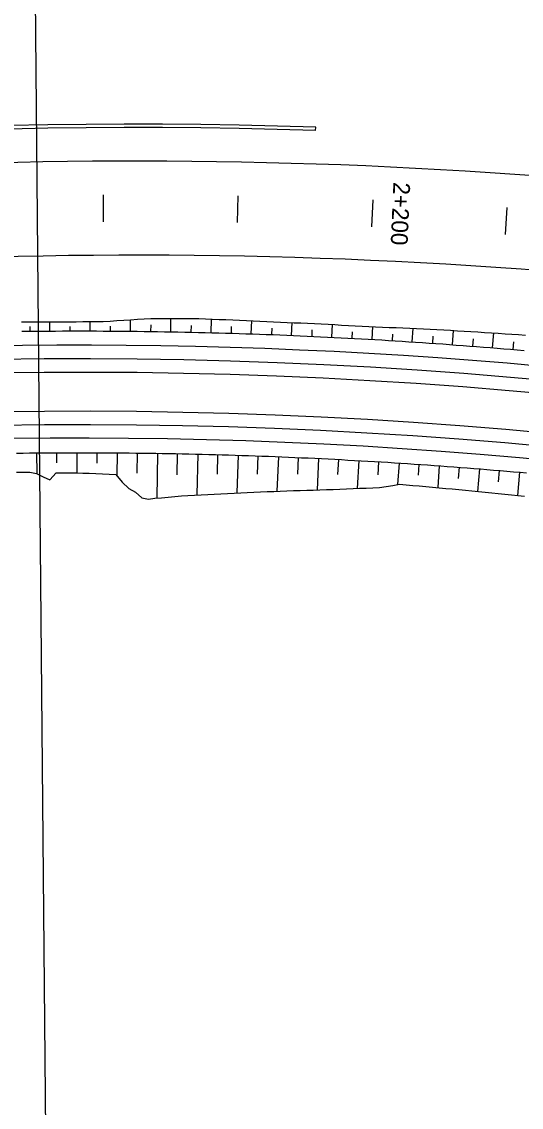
# Model space of a CAD drawing. Extents: x 6503541 to 6503743, y 5888004 to 5888145.
# Drawn here: x 6503645.409 to 6503646.301, y 5888072.06 to 5888073.999 of the extents above; entities that cross this region are included whole.
import ezdxf

# ---------------------------------------------------------------- set-up
doc = ezdxf.new("R2010")
doc.units = 0
doc.layers.add('12', color=7, linetype='Continuous')
doc.layers.add('tabela', color=7, linetype='Continuous')

msp = doc.modelspace()

# ---------------------------------------------------------------- linework, layer by layer
at = {"layer": '12'}
for p, q in [((6503645.9339, 5888073.8045), (6503645.9341, 5888073.8105)), ((6503645.603, 5888073.446), (6503645.6032, 5888073.4666)), ((6503645.675, 5888073.445), (6503645.6755, 5888073.4688)), ((6503645.747, 5888073.4434), (6503645.7476, 5888073.4677)), ((6503645.423, 5888073.4544), (6503645.423, 5888073.4461)), ((6503645.459, 5888073.4464), (6503645.4589, 5888073.4629)), ((6503645.495, 5888073.4547), (6503645.495, 5888073.4465)), ((6503645.531, 5888073.4465), (6503645.5311, 5888073.4633)), ((6503645.5671, 5888073.4553), (6503645.567, 5888073.4463)), ((6503645.6392, 5888073.4572), (6503645.639, 5888073.4456)), ((6503645.7113, 5888073.4565), (6503645.711, 5888073.4443)), ((6503645.7833, 5888073.4544), (6503645.783, 5888073.4424)), ((6503645.819, 5888073.4413), (6503645.8198, 5888073.4647)), ((6503645.8554, 5888073.4515), (6503645.8549, 5888073.44)), ((6503645.8909, 5888073.4385), (6503645.8919, 5888073.4614)), ((6503645.9274, 5888073.4484), (6503645.9269, 5888073.437)), ((6503645.9628, 5888073.4352), (6503645.964, 5888073.458)), ((6503646.0347, 5888073.4314), (6503646.0361, 5888073.4543)), ((6503646.1066, 5888073.4269), (6503646.1082, 5888073.4511)), ((6503646.1784, 5888073.4219), (6503646.1803, 5888073.4473)), ((6503645.9994, 5888073.4448), (6503645.9988, 5888073.4334)), ((6503646.0714, 5888073.4409), (6503646.0707, 5888073.4292)), ((6503646.1434, 5888073.4369), (6503646.1425, 5888073.4245)), ((6503646.2153, 5888073.4322), (6503646.2143, 5888073.4192)), ((6503646.2502, 5888073.4164), (6503646.2524, 5888073.4429)), ((6503646.2872, 5888073.4269), (6503646.2861, 5888073.4134)), ((6503645.4354, 5888073.2288), (6503645.4357, 5888073.1916)), ((6503645.4715, 5888073.211), (6503645.4714, 5888073.229)), ((6503645.5074, 5888073.2291), (6503645.5074, 5888073.1929)), ((6503645.5433, 5888073.2104), (6503645.5434, 5888073.229)), ((6503645.5794, 5888073.2288), (6503645.579, 5888073.1875)), ((6503645.6149, 5888073.1923), (6503645.6154, 5888073.2284)), ((6503645.6514, 5888073.2279), (6503645.6501, 5888073.1478)), ((6503645.6866, 5888073.1893), (6503645.6874, 5888073.2273)), ((6503645.7234, 5888073.2265), (6503645.7216, 5888073.1535)), ((6503645.7584, 5888073.1905), (6503645.7593, 5888073.2256)), ((6503645.7953, 5888073.2245), (6503645.7932, 5888073.1572)), ((6503645.8301, 5888073.191), (6503645.8313, 5888073.2233)), ((6503645.8673, 5888073.2219), (6503645.8648, 5888073.1602)), ((6503645.9019, 5888073.1909), (6503645.9032, 5888073.2204)), ((6503645.9392, 5888073.2187), (6503645.9365, 5888073.1626)), ((6503645.9738, 5888073.1903), (6503645.9752, 5888073.2169)), ((6503646.0111, 5888073.2149), (6503646.0083, 5888073.1653)), ((6503646.0457, 5888073.1898), (6503646.047, 5888073.2128)), ((6503646.083, 5888073.2106), (6503646.0805, 5888073.1721)), ((6503646.1176, 5888073.189), (6503646.1189, 5888073.2082)), ((6503646.1548, 5888073.2056), (6503646.152, 5888073.1667)), ((6503646.1892, 5888073.1832), (6503646.1907, 5888073.203)), ((6503646.2266, 5888073.2001), (6503646.2233, 5888073.16)), ((6503646.2607, 5888073.1768), (6503646.2625, 5888073.1972)), ((6503646.2983, 5888073.194), (6503646.2946, 5888073.1526))]:
    msp.add_line(p, q, dxfattribs=at)
for points in [[(6503645.5552, 5888073.6416), (6503645.5549, 5888073.6896)], [(6503645.7946, 5888073.64), (6503645.7955, 5888073.688)], [(6503646.036, 5888073.6805), (6503646.0338, 5888073.6325)], [(6503646.2729, 5888073.619), (6503646.2762, 5888073.6669)], [(6503645.4085, 5888073.4627), (6503645.4206, 5888073.4628), (6503645.4328, 5888073.4628), (6503645.445, 5888073.4629), (6503645.4571, 5888073.4629), (6503645.4693, 5888073.463), (6503645.4815, 5888073.463), (6503645.4936, 5888073.463), (6503645.5058, 5888073.463), (6503645.518, 5888073.4632), (6503645.5301, 5888073.4633), (6503645.5423, 5888073.4634), (6503645.5545, 5888073.4636), (6503645.5666, 5888073.4642), (6503645.5788, 5888073.465), (6503645.591, 5888073.4658), (6503645.6032, 5888073.4666), (6503645.6154, 5888073.4674), (6503645.6275, 5888073.4682), (6503645.6397, 5888073.4689), (6503645.6519, 5888073.4689), (6503645.6641, 5888073.4689), (6503645.6763, 5888073.4688), (6503645.6884, 5888073.4688), (6503645.7006, 5888073.4687), (6503645.7128, 5888073.4686), (6503645.725, 5888073.4685), (6503645.7371, 5888073.4681), (6503645.7493, 5888073.4676), (6503645.7615, 5888073.4672), (6503645.7737, 5888073.4667), (6503645.7858, 5888073.4662), (6503645.798, 5888073.4657), (6503645.8102, 5888073.4652), (6503645.8223, 5888073.4646), (6503645.8345, 5888073.4641), (6503645.8467, 5888073.4635), (6503645.8588, 5888073.4629), (6503645.871, 5888073.4623), (6503645.8831, 5888073.4618), (6503645.8953, 5888073.4612), (6503645.9075, 5888073.4607), (6503645.9196, 5888073.4602), (6503645.9318, 5888073.4596), (6503645.944, 5888073.459), (6503645.9561, 5888073.4584), (6503645.9683, 5888073.4578), (6503645.9804, 5888073.4571), (6503645.9926, 5888073.4565), (6503646.0047, 5888073.4559), (6503646.0169, 5888073.4553), (6503646.0291, 5888073.4546), (6503646.0412, 5888073.454), (6503646.0534, 5888073.4533), (6503646.0656, 5888073.4528), (6503646.0777, 5888073.4524), (6503646.0899, 5888073.4519), (6503646.1021, 5888073.4514), (6503646.1142, 5888073.4508), (6503646.1264, 5888073.4502), (6503646.1386, 5888073.4495), (6503646.1507, 5888073.4489), (6503646.1629, 5888073.4482), (6503646.175, 5888073.4476), (6503646.1872, 5888073.4469), (6503646.1994, 5888073.4462), (6503646.2115, 5888073.4454), (6503646.2237, 5888073.4447), (6503646.2358, 5888073.4439), (6503646.248, 5888073.4432), (6503646.2602, 5888073.4424), (6503646.2723, 5888073.4416), (6503646.2845, 5888073.4408), (6503646.2966, 5888073.44), (6503646.3088, 5888073.4391)], [(6503645.4087, 5888073.446), (6503645.4208, 5888073.4461), (6503645.4329, 5888073.4462), (6503645.4451, 5888073.4463), (6503645.4572, 5888073.4464), (6503645.4694, 5888073.4464), (6503645.4815, 5888073.4465), (6503645.4937, 5888073.4465), (6503645.5058, 5888073.4465), (6503645.518, 5888073.4465), (6503645.5301, 5888073.4465), (6503645.5422, 5888073.4465), (6503645.5544, 5888073.4464), (6503645.5665, 5888073.4463), (6503645.5787, 5888073.4463), (6503645.5908, 5888073.4462), (6503645.603, 5888073.446), (6503645.6151, 5888073.4459), (6503645.6273, 5888073.4458), (6503645.6394, 5888073.4456), (6503645.6515, 5888073.4454), (6503645.6637, 5888073.4452), (6503645.6758, 5888073.445), (6503645.688, 5888073.4448), (6503645.7001, 5888073.4445), (6503645.7123, 5888073.4443), (6503645.7244, 5888073.444), (6503645.7365, 5888073.4437), (6503645.7487, 5888073.4434), (6503645.7608, 5888073.4431), (6503645.773, 5888073.4427), (6503645.7851, 5888073.4424), (6503645.7972, 5888073.442), (6503645.8094, 5888073.4416), (6503645.8215, 5888073.4412), (6503645.8337, 5888073.4408), (6503645.8458, 5888073.4403), (6503645.8579, 5888073.4399), (6503645.8701, 5888073.4394), (6503645.8822, 5888073.4389), (6503645.8943, 5888073.4384), (6503645.9065, 5888073.4379), (6503645.9186, 5888073.4373), (6503645.9307, 5888073.4368), (6503645.9429, 5888073.4362), (6503645.955, 5888073.4356), (6503645.9671, 5888073.435), (6503645.9793, 5888073.4344), (6503645.9914, 5888073.4338), (6503646.0035, 5888073.4331), (6503646.0156, 5888073.4325), (6503646.0278, 5888073.4318), (6503646.0399, 5888073.4311), (6503646.052, 5888073.4304), (6503646.0641, 5888073.4296), (6503646.0763, 5888073.4289), (6503646.0884, 5888073.4281), (6503646.1005, 5888073.4273), (6503646.1126, 5888073.4266), (6503646.1247, 5888073.4257), (6503646.1369, 5888073.4249), (6503646.149, 5888073.4241), (6503646.1611, 5888073.4232), (6503646.1732, 5888073.4223), (6503646.1853, 5888073.4214), (6503646.1974, 5888073.4205), (6503646.2095, 5888073.4196), (6503646.2216, 5888073.4187), (6503646.2337, 5888073.4177), (6503646.2459, 5888073.4167), (6503646.258, 5888073.4157), (6503646.2701, 5888073.4147), (6503646.2822, 5888073.4137), (6503646.2943, 5888073.4127), (6503646.3064, 5888073.4116)], [(6503645.3992, 5888073.2284), (6503645.4111, 5888073.2285), (6503645.4229, 5888073.2287), (6503645.4348, 5888073.2288), (6503645.4466, 5888073.2289), (6503645.4585, 5888073.2289), (6503645.4703, 5888073.229), (6503645.4822, 5888073.2291), (6503645.4941, 5888073.2291), (6503645.5059, 5888073.2291), (6503645.5178, 5888073.2291), (6503645.5296, 5888073.2291), (6503645.5415, 5888073.229), (6503645.5533, 5888073.229), (6503645.5652, 5888073.2289), (6503645.577, 5888073.2288), (6503645.5889, 5888073.2287), (6503645.6007, 5888073.2286), (6503645.6126, 5888073.2285), (6503645.6245, 5888073.2284), (6503645.6363, 5888073.2282), (6503645.6482, 5888073.228), (6503645.66, 5888073.2278), (6503645.6719, 5888073.2276), (6503645.6837, 5888073.2274), (6503645.6956, 5888073.2272), (6503645.7074, 5888073.2269), (6503645.7193, 5888073.2266), (6503645.7311, 5888073.2263), (6503645.743, 5888073.226), (6503645.7548, 5888073.2257), (6503645.7667, 5888073.2254), (6503645.7785, 5888073.225), (6503645.7904, 5888073.2247), (6503645.8022, 5888073.2243), (6503645.8141, 5888073.2239), (6503645.8259, 5888073.2235), (6503645.8378, 5888073.223), (6503645.8496, 5888073.2226), (6503645.8615, 5888073.2221), (6503645.8733, 5888073.2217), (6503645.8852, 5888073.2212), (6503645.897, 5888073.2207), (6503645.9088, 5888073.2201), (6503645.9207, 5888073.2196), (6503645.9325, 5888073.219), (6503645.9444, 5888073.2185), (6503645.9562, 5888073.2179), (6503645.968, 5888073.2173), (6503645.9799, 5888073.2167), (6503645.9917, 5888073.216), (6503646.0036, 5888073.2154), (6503646.0154, 5888073.2147), (6503646.0272, 5888073.214), (6503646.0391, 5888073.2133), (6503646.0509, 5888073.2126), (6503646.0627, 5888073.2119), (6503646.0746, 5888073.2111), (6503646.0864, 5888073.2104), (6503646.0982, 5888073.2096), (6503646.1101, 5888073.2088), (6503646.1219, 5888073.208), (6503646.1337, 5888073.2072), (6503646.1455, 5888073.2063), (6503646.1574, 5888073.2055), (6503646.1692, 5888073.2046), (6503646.181, 5888073.2037), (6503646.1928, 5888073.2028), (6503646.2046, 5888073.2019), (6503646.2165, 5888073.201), (6503646.2283, 5888073.2), (6503646.2401, 5888073.199), (6503646.2519, 5888073.1981), (6503646.2637, 5888073.1971), (6503646.2755, 5888073.1961), (6503646.2873, 5888073.195), (6503646.2992, 5888073.194), (6503646.311, 5888073.1929)], [(6503645.3996, 5888073.1942), (6503645.4114, 5888073.1941), (6503645.4233, 5888073.194), (6503645.4351, 5888073.1919), (6503645.4469, 5888073.1861), (6503645.4588, 5888073.1803), (6503645.4705, 5888073.193), (6503645.4823, 5888073.1933), (6503645.4941, 5888073.1931), (6503645.5059, 5888073.1929), (6503645.5177, 5888073.1927), (6503645.5295, 5888073.1923), (6503645.5413, 5888073.1918), (6503645.5531, 5888073.1913), (6503645.5649, 5888073.1907), (6503645.5767, 5888073.1902), (6503645.5884, 5888073.1765), (6503645.6001, 5888073.1652), (6503645.6118, 5888073.1584), (6503645.6234, 5888073.1487), (6503645.6351, 5888073.1462), (6503645.6469, 5888073.1476), (6503645.6587, 5888073.1485), (6503645.6704, 5888073.1497), (6503645.6822, 5888073.1509), (6503645.694, 5888073.152), (6503645.7058, 5888073.1525), (6503645.7175, 5888073.1532), (6503645.7293, 5888073.1539), (6503645.7411, 5888073.1545), (6503645.7529, 5888073.1552), (6503645.7647, 5888073.1558), (6503645.7765, 5888073.1564), (6503645.7882, 5888073.1569), (6503645.8, 5888073.1575), (6503645.8118, 5888073.158), (6503645.8236, 5888073.1586), (6503645.8354, 5888073.1591), (6503645.8472, 5888073.1596), (6503645.859, 5888073.16), (6503645.8708, 5888073.1605), (6503645.8826, 5888073.1609), (6503645.8944, 5888073.1613), (6503645.9062, 5888073.1617), (6503645.918, 5888073.1621), (6503645.9298, 5888073.1624), (6503645.9416, 5888073.1628), (6503645.9535, 5888073.1631), (6503645.9653, 5888073.1634), (6503645.9771, 5888073.1638), (6503645.9889, 5888073.1643), (6503646.0008, 5888073.1649), (6503646.0126, 5888073.1655), (6503646.0244, 5888073.166), (6503646.0363, 5888073.1665), (6503646.0481, 5888073.167), (6503646.06, 5888073.1685), (6503646.072, 5888073.1707), (6503646.0839, 5888073.1726), (6503646.0957, 5888073.1716), (6503646.1075, 5888073.1706), (6503646.1192, 5888073.1696), (6503646.131, 5888073.1686), (6503646.1428, 5888073.1676), (6503646.1545, 5888073.1665), (6503646.1663, 5888073.1654), (6503646.178, 5888073.1643), (6503646.1898, 5888073.1632), (6503646.2015, 5888073.1621), (6503646.2133, 5888073.161), (6503646.225, 5888073.1598), (6503646.2368, 5888073.1586), (6503646.2485, 5888073.1575), (6503646.2602, 5888073.1563), (6503646.272, 5888073.155), (6503646.2837, 5888073.1538), (6503646.2955, 5888073.1525), (6503646.3072, 5888073.1513)]]:
    msp.add_lwpolyline(points, dxfattribs=at)
for centre, radius, start, end in [((6503645.6131, 5888064.0658), 9.75, 88.11342, 113.76417), ((6503645.6131, 5888064.0658), 9.744, 88.11378, 113.76417), ((6503645.6131, 5888064.0658), 9.684, 80.97447, 114.63106), ((6503645.6131, 5888064.0658), 9.516, 80.97447, 98.31454), ((6503645.5118, 5888064.3304), 9.0905, 80.86976, 105.87428), ((6503645.5097, 5888064.3378), 9.0588, 80.86976, 114.63106), ((6503645.5097, 5888064.3378), 9.0348, 80.86976, 114.63106), ((6503645.5097, 5888064.3378), 8.9652, 80.86976, 114.63106), ((6503645.5097, 5888064.3378), 8.9412, 80.86976, 114.63106), ((6503645.5097, 5888064.3378), 8.9172, 80.86976, 109.63948)]:
    msp.add_arc(centre, radius, start, end, dxfattribs=at)
at = {"layer": 'tabela'}
msp.add_line((6503645.4648, 5888070.6506), (6503645.4179, 5888075.6707), dxfattribs=at)
msp.add_line((6503645.4648, 5888070.6506), (6503645.4179, 5888075.6707), dxfattribs=at)

# ---------------------------------------------------------------- texts
at = {"layer": '12'}
for s, height, rotation, p in [('11', 4.22297, 0.7393, (6503645.383, 5888071.3125)), ('2+200', 0.03, 267.482, (6503646.073, 5888073.7126))]:
    msp.add_text(s, height=height, rotation=rotation, dxfattribs=at).set_placement(p)

doc.saveas('drawing.dxf')
